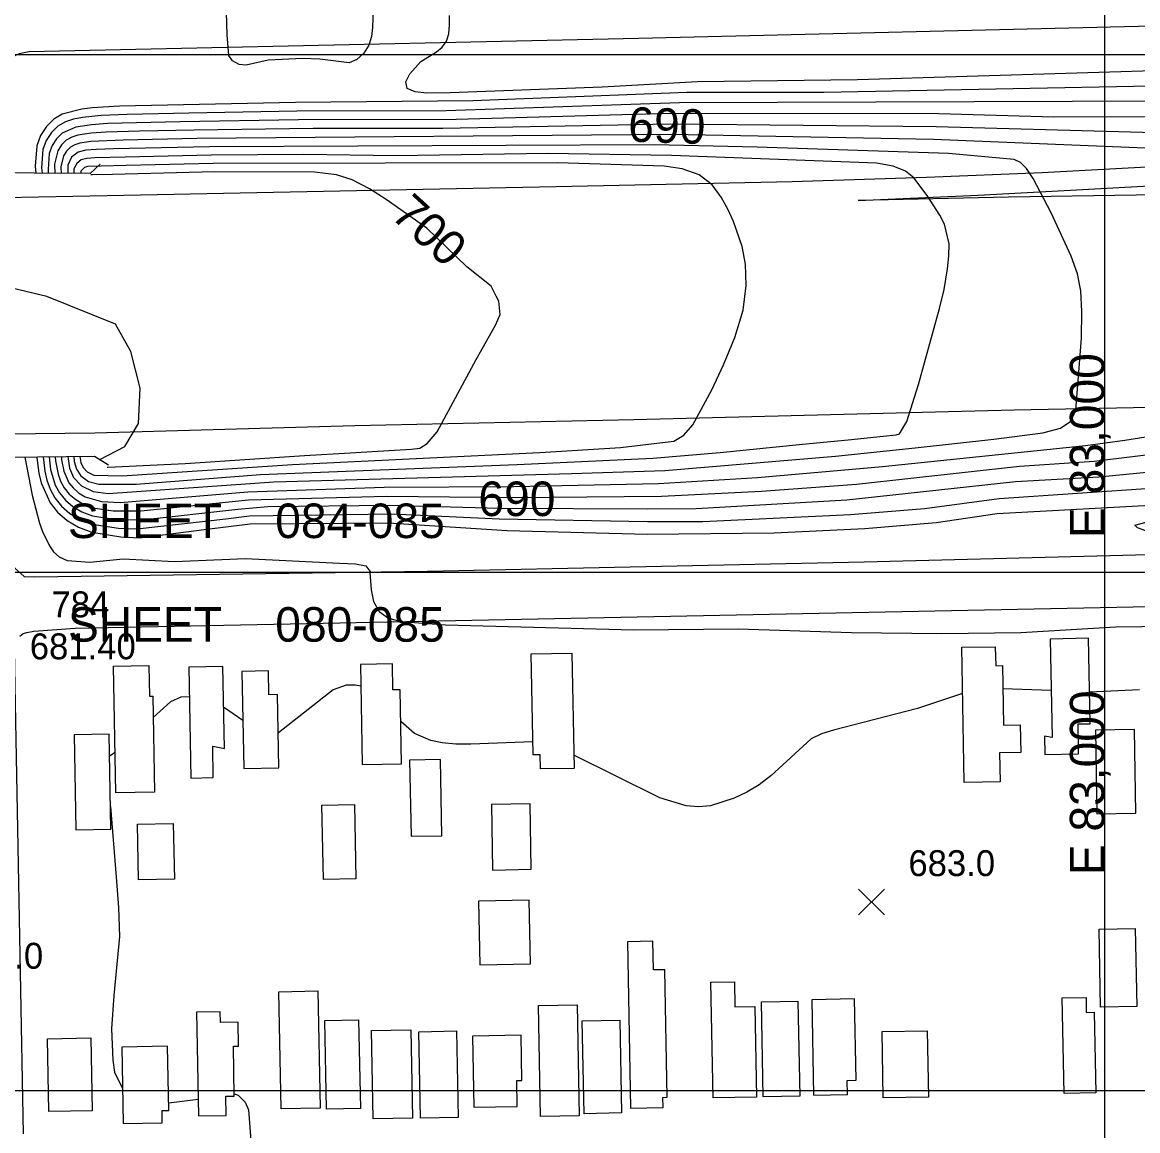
# Model space of a CAD drawing. Extents: x 79600 to 91800, y 75600 to 84400.
# Drawn here: x 82374 to 83019, y 79677 to 80319 of the extents above; entities that cross this region are included whole.
import ezdxf

# ---------------------------------------------------------------- set-up
doc = ezdxf.new("R2010")
doc.units = 0
for name, color, linetype in [('080-085$0$BLDG', 7, 'Continuous'), ('080-085$0$GRID', 7, 'Continuous'), ('080-085$0$INTER', 7, 'Continuous'), ('080-085$0$ROAD', 7, 'Continuous'), ('080-085$0$SPOTMARK', 7, 'Continuous'), ('080-085$0$SPOTS', 7, 'Continuous'), ('080-085$0$TI_BORDER', 7, 'Continuous'), ('080-085$0$TI_HOR', 7, 'Continuous'), ('080-085$0$TI_SHEET', 7, 'Continuous'), ('080-085$0$TI_VER', 7, 'Continuous'), ('084-085$0$BRIDGE', 7, 'Continuous'), ('084-085$0$GRID', 7, 'Continuous'), ('084-085$0$INDEX', 7, 'Continuous'), ('084-085$0$INDXLBL', 7, 'Continuous'), ('084-085$0$INTER', 7, 'Continuous'), ('084-085$0$INTERSTATE', 7, 'Continuous'), ('084-085$0$ROAD', 7, 'Continuous'), ('084-085$0$TI_BORDER', 7, 'Continuous'), ('084-085$0$TI_SHEET', 7, 'Continuous')]:
    doc.layers.add(name, color=color, linetype=linetype)

# ---------------------------------------------------------------- blocks, each defined once
blk = doc.blocks.new('080-085$0$SPOTS')
at = {"layer": '080-085$0$SPOTMARK'}
for p, q in [((-0.5, -0.5), (0.5, 0.5)), ((-0.5, 0.5), (0.5, -0.5))]:
    blk.add_line(p, q, dxfattribs=at)

msp = doc.modelspace()

# ---------------------------------------------------------------- linework, layer by layer
at = {"layer": '080-085$0$BLDG'}
for points in [[(82965.34, 79905.26), (82965.54, 79894.6), (82985.06, 79894.97), (82984.73, 79912.35), (82991.69, 79912.48), (82990.76, 79961.95), (82968.66, 79961.53), (82969.74, 79904.54)], [(82673.59, 79886.29), (82673.44, 79894.47), (82669.25, 79894.39), (82668.14, 79952.99), (82691.73, 79953.43), (82692.99, 79886.66)], [(82936.85, 79957.11), (82937.06, 79946.07), (82941, 79946.14), (82941.65, 79911.66), (82951.27, 79911.84), (82951.57, 79895.88), (82939.36, 79895.65), (82939.68, 79878.81), (82918.91, 79878.42), (82917.43, 79956.74)], [(82427.73, 79872.48), (82426.35, 79945.91), (82446.82, 79946.29), (82447.16, 79928.49), (82449.05, 79928.53), (82450.1, 79872.9)], [(82484.13, 79881.27), (82483.79, 79899.43), (82490.52, 79898.24), (82489.63, 79945.54), (82469.95, 79945.17), (82471.16, 79881.03)], [(82593.16, 79889.22), (82592.35, 79932.15), (82588.06, 79932.07), (82587.78, 79947.17), (82569.28, 79946.82), (82570.38, 79888.79)], [(82522.16, 79886.95), (82521.36, 79929.4), (82516.27, 79929.31), (82516.01, 79943.08), (82500.69, 79942.79), (82501.75, 79886.56)], [(82995.67, 79860.32), (83018.25, 79860.74), (83017.33, 79909.1), (82994.76, 79908.68)], [(82403.58, 79905.98), (82404.61, 79851.02), (82424.86, 79851.4), (82423.82, 79906.36)], [(82616.49, 79847.64), (82615.65, 79891.78), (82597.76, 79891.44), (82598.6, 79847.31)], [(82547.85, 79822.38), (82547.04, 79865.32), (82565.9, 79865.67), (82566.71, 79822.74)], [(82668.2, 79828.18), (82667.49, 79866.06), (82645.13, 79865.64), (82645.84, 79827.76)], [(82440.77, 79822.11), (82440.16, 79854.36), (82460.97, 79854.76), (82461.58, 79822.5)], [(82637.75, 79809.75), (82638.45, 79772.91), (82667.69, 79773.46), (82666.99, 79810.3)], [(82997.78, 79748.43), (82996.93, 79793.52), (83017.84, 79793.91), (83018.69, 79748.82)], [(82744.5, 79690.22), (82744.39, 79696.14), (82746.87, 79696.19), (82745.47, 79770), (82738.88, 79769.88), (82738.56, 79786.55), (82723.9, 79786.28), (82725.72, 79689.86)], [(82773.46, 79695.77), (82772.19, 79762.81), (82785.77, 79763.07), (82786.04, 79748.54), (82797.7, 79748.76), (82798.69, 79696.25)], [(82523.34, 79689.41), (82522.05, 79757.3), (82544.7, 79757.73), (82545.98, 79689.84)], [(82802.5, 79696.42), (82801.46, 79751.46), (82822.62, 79751.86), (82823.66, 79696.82)], [(82851.3, 79697.71), (82851.15, 79705.94), (82856.26, 79706.04), (82855.37, 79753.16), (82830.64, 79752.69), (82831.69, 79697.34)], [(82989.36, 79754.02), (82989.53, 79745.32), (82994.11, 79745.41), (82994.99, 79698.74), (82976.66, 79698.39), (82975.62, 79753.76)], [(82491.5, 79685.7), (82491.29, 79696.76), (82496.28, 79696.86), (82495.74, 79725.68), (82498.73, 79725.74), (82498.47, 79739.64), (82488.3, 79739.44), (82488.18, 79745.67), (82474.41, 79745.41), (82475.55, 79685.4)], [(82673.62, 79684.98), (82672.41, 79749.33), (82694.74, 79749.75), (82695.95, 79685.41)], [(82549.62, 79689.22), (82548.65, 79740.71), (82568.28, 79741.08), (82569.25, 79689.59)], [(82698.77, 79686.67), (82697.76, 79740.36), (82719.48, 79740.77), (82720.5, 79687.08)], [(82576.6, 79683.7), (82575.63, 79734.79), (82598.46, 79735.22), (82599.42, 79684.13)], [(82604.02, 79684.06), (82603.07, 79734.16), (82624.84, 79734.57), (82625.79, 79684.47)], [(82871.99, 79695.82), (82871.26, 79734.21), (82897.44, 79734.7), (82898.16, 79696.31)], [(82388.94, 79687.85), (82388.14, 79730.11), (82413.27, 79730.58), (82414.07, 79688.33)], [(82659.79, 79705.83), (82662.83, 79705.89), (82662.33, 79732.16), (82634.12, 79731.62), (82634.9, 79690.39), (82660.07, 79690.87)], [(82454.61, 79681.45), (82454.48, 79688.43), (82458.4, 79688.5), (82457.7, 79725.71), (82431.2, 79725.2), (82432.04, 79681.03)]]:
    msp.add_lwpolyline(points, close=True, dxfattribs=at)
at = {"layer": '080-085$0$GRID'}
for p, q in [((85000, 80000), (80000, 80000)), ((83000, 80000), (83000, 76000))]:
    msp.add_line(p, q, dxfattribs=at)
at = {"layer": '080-085$0$INTER'}
for p, q in [((82969.22, 79931.65), (82941.25, 79932.68)), ((83020.38, 79932.21), (82991.35, 79930.72)), ((82501.23, 79914.44), (82490.07, 79922.08)), ((82427.29, 79895.91), (82424.06, 79893.74)), ((82458.32, 79692.93), (82475.36, 79695.15))]:
    msp.add_line(p, q, dxfattribs=at)
for points in [[(82574.8, 80000), (82575.52, 79990.02), (82576.95, 79983.35), (82580.12, 79977.42), (82585.57, 79973.65), (82592.8, 79971.69), (82618.65, 79969.82), (82727.6, 79966.83), (82787.98, 79967.46), (82853.57, 79965.34), (82905.93, 79964.73), (82951.58, 79965.29), (83006.67, 79968.68), (83052.06, 79969.26), (83071.42, 79969.45), (83168.28, 79978.38), (83182.85, 79979.47), (83195.26, 79981.1), (83204.54, 79983.9), (83210.09, 79988.16), (83214.43, 80000)], [(82569.52, 79934.17), (82566.51, 79934.81), (82561.03, 79934.88), (82553.47, 79932.21), (82521.78, 79907.2)], [(82470.27, 79928.03), (82465.33, 79927.82), (82459.44, 79925.22), (82449.29, 79916.06)], [(82917.93, 79929.98), (82891.77, 79921.34), (82843.09, 79908.68), (82836.31, 79906.58), (82830.16, 79903.76), (82806.87, 79882.36), (82800.07, 79877.17), (82792.91, 79872.85), (82785.74, 79869.36), (82772.03, 79864.92), (82765.09, 79864.33), (82757.82, 79865.02), (82742.55, 79869.49), (82692.84, 79894.2)], [(82669.11, 79902.02), (82633.3, 79900.56), (82624.52, 79900.7), (82616.63, 79901.39), (82610.05, 79902.77), (82600.61, 79906.88), (82592.7, 79913.87)], [(82424.62, 79864.48), (82427.98, 79823.63), (82429.29, 79806.08), (82429.76, 79789.3), (82426.59, 79755.03), (82425.27, 79735.82), (82425.98, 79717.62), (82427.02, 79710.7), (82431.66, 79701.17)], [(82496.26, 79698.12), (82498.56, 79697.31), (82502.66, 79693.41), (82504.45, 79688.92), (82505.74, 79673.58), (82505.48, 79635.07), (82502.47, 79590.28), (82502.22, 79575.43), (82502.74, 79569.75), (82503.78, 79565.03), (82505.47, 79561.09), (82508.23, 79557.71), (82512.55, 79554.68), (82526.24, 79549.22), (82542.57, 79545.51), (82595.18, 79538.82)]]:
    msp.add_lwpolyline(points, dxfattribs=at)
at = {"layer": '080-085$0$ROAD'}
for points in [[(82372.06, 79963.18), (82374.02, 79964.71), (82376.13, 79965.27), (82380.2, 79966.1), (82404.2, 79967.86), (83313.43, 79986.08), (83318.06, 79986.07), (83321.15, 79985.78), (83323.81, 79984.79), (83327.03, 79982.26), (83330.11, 79979.02), (83333.18, 79973.96), (83334.29, 79968.06), (83334.13, 79960.07), (83338.02, 79696.14), (83337.72, 79689.27), (83336.87, 79685.34), (83334.75, 79681.84), (83331.24, 79679.32), (83327.73, 79678.21), (83323.66, 79677.94), (83263.32, 79676.57)], [(82374.34, 79674.98), (82368.95, 79955.33)]]:
    msp.add_lwpolyline(points, dxfattribs=at)
at = {"layer": '080-085$0$TI_BORDER'}
msp.add_lwpolyline([(79700, 80300), (86700, 80300), (86700, 75700), (79700, 75700)], close=True, dxfattribs=at)
at = {"layer": '084-085$0$BRIDGE'}
for points in [[(82418.59, 80236.57), (82412.88, 80231.09), (82347.88, 80231.46), (82274.19, 80231.46), (82268.09, 80237.17)], [(82269.35, 80061.8), (82274.92, 80066.35), (82349.39, 80066.66), (82415.31, 80067.39), (82423.43, 80062.47)]]:
    msp.add_lwpolyline(points, dxfattribs=at)
at = {"layer": '084-085$0$GRID'}
for p, q in [((83000, 84000), (83000, 80000)), ((85000, 80000), (80000, 80000))]:
    msp.add_line(p, q, dxfattribs=at)
at = {"layer": '084-085$0$INDEX'}
for points in [[(83127.53, 80252.01), (82902.55, 80258.23), (82748.59, 80259.78), (82616.99, 80257.1), (82541.9, 80257.18), (82473.09, 80256.31), (82441.39, 80255.55), (82422.16, 80255.07), (82413.47, 80254.56), (82405.65, 80253.38), (82402.17, 80252.21), (82399.02, 80250.37), (82396.28, 80247.68), (82394.09, 80244.32), (82392.11, 80236.5), (82392.4, 80231.21)], [(82647.79, 80160.05), (82644.91, 80165.9), (82630.98, 80177.1), (82607.79, 80199.54), (82584.23, 80216.1), (82574.55, 80222.26), (82564.59, 80227.45), (82555.54, 80230.42), (82542.69, 80231.86), (82484.98, 80232.1), (82425.69, 80230.62), (82414.11, 80230.41), (82413.29, 80230.39)], [(82422.69, 80061.02), (82423.3, 80060.98), (82467.83, 80063.26), (82536.87, 80067.83), (82563.27, 80069.29), (82589.03, 80070.86), (82598.79, 80071.45), (82603.6, 80072.1), (82607.93, 80074.77), (82613.74, 80081.61), (82636.26, 80123.41), (82647.49, 80143.36), (82650.2, 80149.42), (82649.47, 80157.13), (82647.79, 80160.05)], [(82392.66, 80067.14), (82392.82, 80064.66), (82394.27, 80057), (82395.73, 80053.04), (82397.85, 80049.15), (82400.74, 80045.5), (82404.48, 80042.25), (82409.03, 80039.55), (82414.32, 80037.55), (82426.25, 80035.76), (82442.11, 80035.79), (82504.43, 80042.15), (82584.59, 80044.31), (82657.21, 80043.58), (82743.6, 80044.19), (82801.55, 80047.08), (82856.46, 80051.2), (82950.76, 80061.64), (82994.17, 80064.61), (83095.38, 80076.95), (83102.84, 80077.96)]]:
    msp.add_lwpolyline(points, dxfattribs=at)
at = {"layer": '084-085$0$INTER'}
for points in [[(82576.8, 80332.14), (82576.24, 80315.71), (82575.78, 80310.41), (82574.22, 80305.39), (82571.22, 80300.82), (82567.21, 80297.22), (82562.85, 80295.21), (82545.89, 80297.37), (82535.91, 80297.75), (82515.93, 80296.66), (82503.11, 80293.77), (82499.04, 80294.21), (82495.26, 80296.34), (82493.05, 80299.38), (82492.18, 80311.43), (82491.82, 80324.44)], [(83384.1, 80278.65), (83296.61, 80285.94), (83274.74, 80287.56), (83230.68, 80287.5), (83138.42, 80291.23), (83047.5, 80291.24), (82857.07, 80285.29), (82764.35, 80284.25), (82709.32, 80281.12), (82621.18, 80277.83), (82607.77, 80277.65), (82600.98, 80278.32), (82596.29, 80280.36), (82595.6, 80284.19), (82597.84, 80288.85), (82604.24, 80296), (82613.32, 80301.6), (82616.61, 80304.23), (82619.17, 80307.66), (82620.51, 80311.99), (82620.91, 80317.05), (82620.84, 80322.57)], [(83383.01, 80266.75), (83317.38, 80272.02), (83284.88, 80276.45), (83203.46, 80278.08), (83138.59, 80281.3), (83046.79, 80282.07), (82837.63, 80278.07), (82758.26, 80278.07), (82634.45, 80273.22), (82531.79, 80272.3), (82429.78, 80270.05), (82414.13, 80269.08), (82407.97, 80268.35), (82396.68, 80265.43), (82391.79, 80262.55), (82387.51, 80258.37), (82384.12, 80253.14), (82381.9, 80247.23), (82381.07, 80235.36), (82381.43, 80231.27)], [(83038.06, 80272.99), (82754.02, 80271.96), (82619.03, 80267.46), (82532.58, 80267.25), (82470.01, 80266.01), (82434.23, 80265.24), (82419.17, 80264.65), (82408.45, 80263.6), (82403.28, 80262.62), (82398.51, 80261.02), (82394.2, 80258.49), (82390.43, 80254.81), (82387.44, 80250.2), (82385.49, 80244.99), (82384.76, 80234.4), (82385.01, 80231.25)], [(83036.6, 80263.94), (82970.75, 80263.71), (82904, 80265.59), (82748.31, 80265.89), (82624.64, 80262.46), (82533.36, 80262.21), (82464.93, 80261.1), (82422.92, 80259.98), (82413.69, 80259.4), (82404.46, 80258), (82396.61, 80254.43), (82393.35, 80251.24), (82390.77, 80247.26), (82389.08, 80242.75), (82388.44, 80233.43), (82388.6, 80231.23)], [(83044.5, 80233.21), (83038.42, 80242.04), (83032.97, 80245.43), (82901.1, 80250.86), (82748.87, 80253.67), (82474.63, 80251.46), (82432.03, 80250.41), (82413.24, 80249.72), (82406.83, 80248.76), (82404, 80247.81), (82401.44, 80246.3), (82399.2, 80244.11), (82397.42, 80241.37), (82395.8, 80234.98), (82395.97, 80231.19)], [(82987.02, 80151.29), (82986.36, 80163.2), (82984.41, 80173.02), (82980.8, 80183.19), (82969.23, 80208.27), (82958.73, 80228.28), (82954.98, 80233.95), (82951.47, 80237.42), (82947.77, 80239.28), (82909.83, 80242.72), (82799.06, 80246.34), (82739.6, 80247.79), (82481.99, 80246.65), (82426.32, 80245.37), (82416.28, 80245.09), (82410.4, 80244.59), (82405.83, 80243.4), (82402.12, 80240.55), (82399.85, 80236.04), (82399.96, 80231.16)], [(82904.8, 80206.93), (82897.47, 80218.37), (82889.61, 80228.65), (82884.77, 80232.53), (82877.79, 80235.36), (82868.07, 80237.1), (82749.43, 80241.45), (82677.82, 80242.76), (82589.96, 80241.31), (82536.51, 80242.03), (82482.99, 80241.8), (82433.16, 80240.59), (82415.56, 80240.2), (82410.88, 80239.84), (82407.66, 80239), (82405.04, 80236.99), (82403.44, 80233.8), (82403.43, 80231.14)], [(82756.46, 80079.59), (82761.72, 80085.49), (82772.7, 80105.81), (82779.49, 80120.25), (82786.07, 80136.18), (82790.85, 80151.99), (82792.68, 80166.31), (82792.15, 80178.65), (82790.32, 80188.78), (82785.31, 80203.39), (82782.1, 80210.03), (82778.17, 80217.4), (82772.86, 80224.63), (82765.41, 80230.42), (82755.58, 80233.84), (82745.23, 80235.37), (82683.36, 80237.23), (82483.99, 80236.95), (82433.72, 80235.67), (82419.12, 80235.41), (82411.37, 80235.08), (82409.49, 80234.6), (82407.4, 80232.55), (82407.38, 80231.12)], [(82403.34, 80067.26), (82403.59, 80064.25), (82404.86, 80060), (82407.52, 80056), (82411.93, 80052.83), (82417.96, 80051.13), (82439.39, 80051.2), (82511.4, 80056.76), (82660.08, 80062.69), (82738.52, 80066.36), (82777.48, 80069.59), (82825.27, 80074.32), (82851.67, 80076.94), (82871.94, 80079.04), (82879.38, 80079.82), (82881.41, 80080.3), (82885.6, 80087.5), (82892.46, 80109.02), (82904.55, 80153), (82907.2, 80163.9), (82909.23, 80175.83), (82910.03, 80183.29), (82910.18, 80190.43), (82907.51, 80201.71), (82904.8, 80206.93)], [(82418.48, 80065.46), (82432.9, 80073.04), (82440.88, 80086.34), (82441.77, 80106.73), (82436.45, 80128), (82427.58, 80143.96), (82387.67, 80159.92), (82338.89, 80171.44)], [(82399.88, 80067.22), (82400.81, 80060.41), (82403.27, 80055.01), (82407.83, 80050.26), (82414.6, 80047.03), (82423.32, 80045.82), (82519.11, 80052.61), (82691.55, 80057.36), (82745.51, 80059.12), (82844.27, 80067.5), (82890.45, 80072.17), (82935.93, 80077.36), (82964.37, 80080.99), (82974.53, 80083.68), (82980.63, 80087.64), (82983.5, 80094.06), (82986.75, 80135.82), (82987.02, 80151.29)], [(82396.23, 80067.18), (82396.31, 80065.36), (82397.54, 80058.7), (82400.56, 80052.08), (82403, 80049), (82406.16, 80046.25), (82410, 80043.98), (82419.45, 80041.27), (82430.26, 80040.65), (82504.1, 80046.82), (82583.11, 80049.47), (82658.16, 80049.95), (82741.91, 80051.58), (82799.1, 80055.08), (82871.57, 80061.43), (82989, 80073.58), (83011.78, 80076.67), (83032.49, 80080.03)], [(82406.81, 80067.3), (82407.35, 80063.81), (82408.7, 80060.86), (82411.19, 80058.27), (82414.88, 80056.51), (82431.41, 80056.06), (82529.91, 80062.66), (82673.21, 80069.61), (82719.9, 80072.53), (82750.66, 80076.19), (82756.46, 80079.59)], [(82375, 80066.94), (82379.35, 80044.81), (82383.52, 80028.69), (82385.25, 80023.73), (82389.23, 80015.52), (82391.7, 80012.01), (82394.97, 80009.1), (82399.52, 80007.07), (82412.61, 80006.05), (82431.91, 80007.92), (82461.73, 80006.36), (82502.77, 80008.14), (82557.15, 80005.41), (82566.36, 80005.16), (82572.36, 80003.87), (82575.35, 80000)], [(82381.95, 80067.02), (82381.96, 80066.45), (82383.1, 80057.55), (82384.45, 80051.9), (82389.71, 80040.37), (82393.95, 80035.01), (82399.45, 80030.23), (82406.13, 80026.26), (82413.9, 80023.33), (82430.64, 80020.68), (82441.46, 80020.22), (82480.35, 80025.08), (82505.42, 80028.16), (82585.38, 80028.78), (82654.34, 80024.48), (82735.37, 80022.2), (82808.9, 80023.09), (82861.25, 80025.45), (82902.59, 80028.95), (82938.01, 80034.21), (83026.66, 80038.99), (83066.57, 80039.12), (83102.98, 80041.99), (83111.91, 80042.86)], [(82385.61, 80067.06), (82386.52, 80058.66), (82387.72, 80053.6), (82389.64, 80048.4), (82392.42, 80043.3), (82396.21, 80038.51), (82401.13, 80034.24), (82407.1, 80030.69), (82414.04, 80028.07), (82429.18, 80025.7), (82440.02, 80025.34), (82491.48, 80031.19), (82505.09, 80032.83), (82587.54, 80033.98), (82649.64, 80031.12), (82735.49, 80029.56), (82767.52, 80029.67), (82853, 80033.62), (82895.89, 80037.2), (82939.12, 80043), (83029.73, 80049.17), (83062.29, 80049.94), (83100.45, 80053.64), (83108.88, 80054.56)], [(82389.2, 80067.1), (82389.93, 80059.78), (82392.68, 80050.72), (82395.13, 80046.23), (82398.48, 80042), (82402.8, 80038.24), (82408.06, 80035.12), (82414.18, 80032.81), (82427.71, 80030.73), (82443.02, 80030.65), (82498.37, 80036.77), (82515.74, 80038.34), (82586.06, 80039.14), (82649.78, 80037.37), (82735.6, 80036.92), (82763.75, 80037.14), (82850.82, 80042.09), (82948.48, 80052.77), (82996.83, 80055.49), (83097.91, 80065.3), (83105.86, 80066.26)]]:
    msp.add_lwpolyline(points, dxfattribs=at)
msp.add_lwpolyline([(83052.71, 80022.79), (83045.26, 80022.09), (83037.76, 80022.12), (83030.49, 80022.88), (83023.92, 80024.29), (83019.18, 80025.98), (83017.54, 80027.51), (83024.09, 80029.15), (83039.18, 80029.49), (83057.09, 80028.46), (83063.35, 80027.37), (83063.76, 80025.82), (83059.49, 80024.15)], close=True, dxfattribs=at)
at = {"layer": '084-085$0$INTERSTATE'}
for points in [[(83999.41, 80301.28), (83958.69, 80295.43), (83915.49, 80290.96), (83869.49, 80287.09), (83803.6, 80282.32), (83736.46, 80277.86), (83646.94, 80272.94), (83540.01, 80266.51), (83422.52, 80259.39), (83321.65, 80253.78), (83222.96, 80246.94), (83141.06, 80242.22), (83042.37, 80235.85), (82964.04, 80231.46), (82897.04, 80228.86), (82819.32, 80226.35), (82682.68, 80223.31), (82422.6, 80218.25), (82343, 80216.66)], [(83470.76, 80228.76), (83355.56, 80226.63), (83277.68, 80224.58), (83182.85, 80222.27), (83100.93, 80220.2), (83018.38, 80218.59), (82944.54, 80217.35), (82857.48, 80215.55), (82926.65, 80218.48), (82980.43, 80221.46), (83046.95, 80225.15), (83145.32, 80231.99), (83212.77, 80235.99), (83274.02, 80238.4), (83343.5, 80240.08), (83438.48, 80243.01)], [(84217.32, 80029.25), (84199.17, 80030.31), (84162.63, 80031.47), (84121.73, 80033.24), (84085.18, 80034.41), (84045.21, 80036.95), (83983.45, 80041.85), (83847.33, 80054.36), (83776.7, 80061.38), (83709.65, 80068.41), (83648.19, 80075.18), (83593.58, 80081.05), (83528.86, 80087.48), (83474.88, 80092.27), (83422, 80095.98), (83369.43, 80098.45), (83326.2, 80099.42), (83275.82, 80100.03), (83165.13, 80098.4), (82947.8, 80094.08), (82727.53, 80088.49), (82566.01, 80084.98), (82415.54, 80080.76), (82294.9, 80079.38)]]:
    msp.add_lwpolyline(points, dxfattribs=at)
at = {"layer": '084-085$0$ROAD'}
for points in [[(84093.89, 80353.81), (84022.53, 80353.36), (84016.48, 80351.3), (84008.27, 80347.21), (84001.29, 80344.21), (83992.29, 80340.89), (83987.79, 80339.61), (83982.82, 80338.96), (83972.1, 80337.8), (83844.63, 80335.13), (83682.49, 80331), (83542.58, 80327.94), (83387.12, 80324.47), (83237.42, 80321.66), (83035.8, 80316.65), (82730.33, 80309.28), (82377.45, 80301.61), (82371.7, 80300.33), (82367.98, 80298.6), (82365.67, 80296.4), (82362.89, 80292.34), (82361.99, 80287.05), (82363.83, 80231.37)], [(82366.12, 80066.85), (82366.82, 80015.78), (82367.32, 80009.4), (82367.65, 80006.76), (82369.07, 80002.73), (82374.7, 79997.79), (82380.77, 79997.52), (82608.21, 80000.82), (82860.98, 80006.3), (83227.54, 80015.62), (83500.52, 80020.92), (84210.1, 80025.01)]]:
    msp.add_lwpolyline(points, dxfattribs=at)
at = {"layer": '084-085$0$TI_BORDER'}
msp.add_lwpolyline([(79700, 84300), (86700, 84300), (86700, 79700), (79700, 79700)], close=True, dxfattribs=at)

# ---------------------------------------------------------------- block references
at = {"layer": '080-085$0$SPOTMARK', "xscale": 15, "yscale": 15}
msp.add_blockref('080-085$0$SPOTS', (82865.18, 79809.25), dxfattribs=at)

# ---------------------------------------------------------------- texts
at = {"layer": '080-085$0$GRID'}
msp.add_text('E 83,000', height=20, rotation=90, dxfattribs=at).set_placement((83000, 80020))
at = {"layer": '080-085$0$SPOTS'}
for s, p in [('683.0', (82886.53, 79824.25)), ('681.0', (82335.47, 79770.62))]:
    msp.add_text(s, height=15, dxfattribs=at).set_placement(p)
at = {"layer": '080-085$0$TI_HOR'}
msp.add_text('784', height=15, dxfattribs=at).set_placement((82390.46, 79974.11))
at = {"layer": '080-085$0$TI_SHEET'}
for s, p in [('SHEET', (82400, 80020)), ('084-085', (82520, 80020))]:
    msp.add_text(s, height=20, dxfattribs=at).set_placement(p)
at = {"layer": '080-085$0$TI_VER'}
msp.add_text('681.40', height=15, dxfattribs=at).set_placement((82377.89, 79949.8))
at = {"layer": '084-085$0$GRID'}
msp.add_text('E 83,000', height=20, rotation=90, dxfattribs=at).set_placement((83000, 79824.76))
at = {"layer": '084-085$0$INDXLBL'}
for s, rotation, p in [('690', 358.02584, (82724.05, 80249.65)), ('700', 317.61394, (82586.15, 80206.05))]:
    msp.add_text(s, height=20, rotation=rotation, dxfattribs=at).set_placement(p)
msp.add_text('690', height=20, dxfattribs=at).set_placement((82637.57, 80032.75))
at = {"layer": '084-085$0$TI_SHEET'}
for s, p in [('SHEET', (82400, 79960)), ('080-085', (82520, 79960))]:
    msp.add_text(s, height=20, dxfattribs=at).set_placement(p)

doc.saveas('drawing.dxf')
